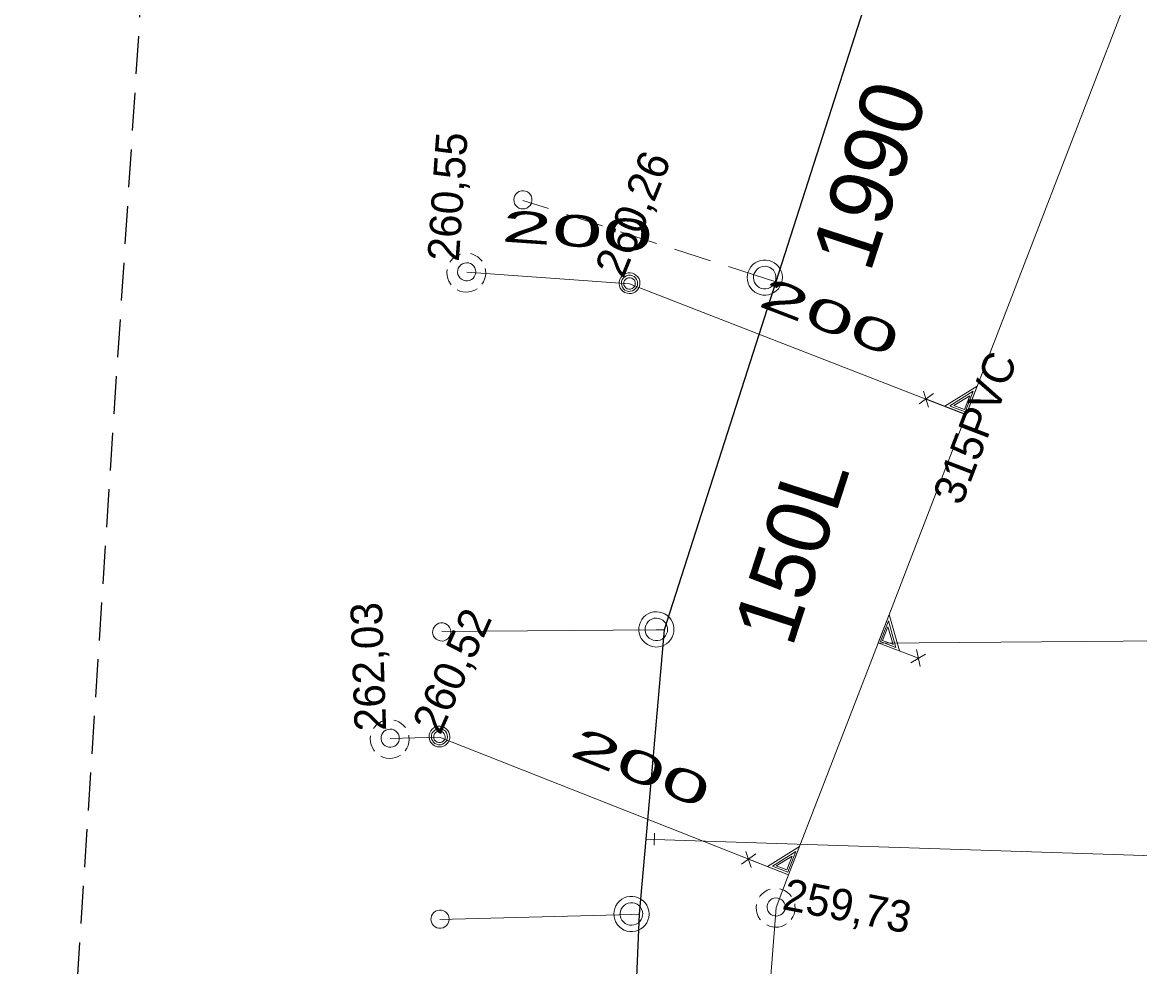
# Model space of a CAD drawing. Extents: x -732074 to -731966, y -1048695 to -1047982.
# Drawn here: x -732054.59 to -732026.25, y -1048030.06 to -1048006.11 of the extents above; entities that cross this region are included whole.
import ezdxf

# ---------------------------------------------------------------- set-up
doc = ezdxf.new("R2010")
doc.units = 0
doc.header["$LTSCALE"] = 0.32
doc.linetypes.add('MEDIUM_DASHED', pattern=[4.5, 3, -1.5])
doc.layers.add('1', color=7, linetype='Continuous')
for name, color, linetype, lineweight in [('18', 7, 'Continuous', 13), ('20', 7, 'Continuous', 13), ('49', 7, 'Continuous', 13), ('63', 7, 'MEDIUM_DASHED', 25), ('8', 7, 'Continuous', 13)]:
    doc.layers.add(name, color=color, linetype=linetype, lineweight=lineweight)

msp = doc.modelspace()

# ---------------------------------------------------------------- linework, layer by layer
at = {"layer": '18'}
for p, q in [((-732031.842, -1048015.786), (-732031.481, -1048015.527)), ((-732031.733, -1048015.465), (-732031.602, -1048015.874)), ((-732031.814, -1048022.451), (-732031.909, -1048022.017)), ((-732031.682, -1048022.14), (-732032.053, -1048022.355)), ((-732036.237, -1048027.14), (-732036.106, -1048027.549)), ((-732036.346, -1048027.461), (-732035.985, -1048027.202))]:
    msp.add_line(p, q, dxfattribs=at)
for points in [[(-732043.473, -1048011.987), (-732043.544, -1048012.015), (-732043.61, -1048012.054), (-732043.671, -1048012.102), (-732043.722, -1048012.159), (-732043.745, -1048012.193)], [(-732042.931, -1048012.17), (-732042.982, -1048012.112), (-732043.039, -1048012.062), (-732043.105, -1048012.021), (-732043.176, -1048011.992), (-732043.225, -1048011.978)], [(-732043.818, -1048012.379), (-732043.823, -1048012.456), (-732043.818, -1048012.533), (-732043.801, -1048012.608), (-732043.772, -1048012.679), (-732043.732, -1048012.745), (-732043.717, -1048012.767)], [(-732042.936, -1048012.756), (-732042.896, -1048012.691), (-732042.865, -1048012.621), (-732042.845, -1048012.546), (-732042.838, -1048012.47), (-732042.843, -1048012.393), (-732042.848, -1048012.358)], [(-732043.559, -1048012.896), (-732043.49, -1048012.927), (-732043.414, -1048012.946), (-732043.338, -1048012.953), (-732043.262, -1048012.948), (-732043.186, -1048012.931), (-732043.115, -1048012.903), (-732043.054, -1048012.868)], [(-732031.67, -1048015.661), (-732030.648, -1048016.056), (-732030.37, -1048015.337), (-732031.187, -1048015.848)], [(-732031.058, -1048015.843), (-732030.67, -1048015.993), (-732030.467, -1048015.465), (-732031.059, -1048015.842)], [(-732030.963, -1048015.829), (-732030.692, -1048015.934), (-732030.558, -1048015.588), (-732030.964, -1048015.831)], [(-732031.86, -1048022.242), (-732032.881, -1048021.848), (-732032.604, -1048021.13), (-732032.342, -1048022.056)], [(-732032.435, -1048021.967), (-732032.822, -1048021.817), (-732032.618, -1048021.289), (-732032.433, -1048021.968)], [(-732032.495, -1048021.893), (-732032.768, -1048021.788), (-732032.634, -1048021.441), (-732032.496, -1048021.894)], [(-732045.413, -1048023.817), (-732045.484, -1048023.845), (-732045.551, -1048023.884), (-732045.611, -1048023.932), (-732045.662, -1048023.989), (-732045.686, -1048024.023)], [(-732044.872, -1048024), (-732044.922, -1048023.942), (-732044.98, -1048023.892), (-732045.045, -1048023.851), (-732045.116, -1048023.822), (-732045.165, -1048023.808)], [(-732045.758, -1048024.209), (-732045.764, -1048024.286), (-732045.759, -1048024.363), (-732045.742, -1048024.438), (-732045.713, -1048024.509), (-732045.673, -1048024.575), (-732045.657, -1048024.597)], [(-732044.877, -1048024.586), (-732044.836, -1048024.521), (-732044.805, -1048024.451), (-732044.786, -1048024.376), (-732044.778, -1048024.3), (-732044.783, -1048024.223), (-732044.789, -1048024.188)], [(-732045.5, -1048024.726), (-732045.43, -1048024.757), (-732045.355, -1048024.776), (-732045.279, -1048024.783), (-732045.202, -1048024.778), (-732045.127, -1048024.761), (-732045.055, -1048024.733), (-732044.995, -1048024.698)], [(-732036.174, -1048027.336), (-732035.152, -1048027.731), (-732034.874, -1048027.012), (-732035.691, -1048027.523)], [(-732035.562, -1048027.518), (-732035.174, -1048027.668), (-732034.971, -1048027.14), (-732035.563, -1048027.517)], [(-732035.467, -1048027.504), (-732035.196, -1048027.609), (-732035.062, -1048027.263), (-732035.468, -1048027.506)], [(-732035.622, -1048028.097), (-732035.693, -1048028.125), (-732035.76, -1048028.164), (-732035.82, -1048028.212), (-732035.871, -1048028.269), (-732035.895, -1048028.303)], [(-732035.081, -1048028.28), (-732035.131, -1048028.222), (-732035.189, -1048028.172), (-732035.254, -1048028.131), (-732035.325, -1048028.102), (-732035.374, -1048028.088)], [(-732035.967, -1048028.489), (-732035.973, -1048028.566), (-732035.968, -1048028.643), (-732035.951, -1048028.718), (-732035.922, -1048028.789), (-732035.882, -1048028.855), (-732035.866, -1048028.877)], [(-732035.086, -1048028.866), (-732035.045, -1048028.801), (-732035.014, -1048028.731), (-732034.995, -1048028.656), (-732034.987, -1048028.58), (-732034.992, -1048028.503), (-732034.998, -1048028.468)], [(-732035.709, -1048029.006), (-732035.639, -1048029.037), (-732035.564, -1048029.056), (-732035.488, -1048029.063), (-732035.411, -1048029.058), (-732035.336, -1048029.041), (-732035.264, -1048029.013), (-732035.204, -1048028.978)]]:
    msp.add_lwpolyline(points, dxfattribs=at)
for points in [[(-732043.088, -1048012.439), (-732043.095, -1048012.387), (-732043.112, -1048012.337), (-732043.141, -1048012.293), (-732043.179, -1048012.256), (-732043.223, -1048012.229), (-732043.274, -1048012.213), (-732043.326, -1048012.208), (-732043.377, -1048012.215), (-732043.426, -1048012.234), (-732043.47, -1048012.264), (-732043.505, -1048012.303), (-732043.532, -1048012.348), (-732043.546, -1048012.399), (-732043.549, -1048012.451), (-732043.541, -1048012.503), (-732043.521, -1048012.551), (-732043.49, -1048012.594), (-732043.451, -1048012.629), (-732043.404, -1048012.653), (-732043.353, -1048012.667), (-732043.301, -1048012.669), (-732043.25, -1048012.659), (-732043.201, -1048012.637), (-732043.159, -1048012.605), (-732043.127, -1048012.565), (-732043.103, -1048012.518), (-732043.09, -1048012.467)], [(-732038.926, -1048012.727), (-732038.931, -1048012.671), (-732038.948, -1048012.618), (-732038.977, -1048012.569), (-732039.016, -1048012.528), (-732039.061, -1048012.496), (-732039.114, -1048012.474), (-732039.169, -1048012.463), (-732039.225, -1048012.465), (-732039.279, -1048012.478), (-732039.33, -1048012.503), (-732039.375, -1048012.538), (-732039.411, -1048012.581), (-732039.436, -1048012.631), (-732039.451, -1048012.686), (-732039.453, -1048012.742), (-732039.445, -1048012.797), (-732039.424, -1048012.85), (-732039.392, -1048012.896), (-732039.352, -1048012.935), (-732039.304, -1048012.965), (-732039.252, -1048012.984), (-732039.196, -1048012.991), (-732039.139, -1048012.987), (-732039.085, -1048012.97), (-732039.036, -1048012.943), (-732038.995, -1048012.905), (-732038.962, -1048012.86), (-732038.938, -1048012.809), (-732038.926, -1048012.754)], [(-732038.985, -1048012.73), (-732038.99, -1048012.681), (-732039.009, -1048012.635), (-732039.036, -1048012.594), (-732039.073, -1048012.561), (-732039.117, -1048012.539), (-732039.166, -1048012.527), (-732039.215, -1048012.527), (-732039.262, -1048012.539), (-732039.306, -1048012.562), (-732039.343, -1048012.595), (-732039.372, -1048012.636), (-732039.389, -1048012.683), (-732039.394, -1048012.732), (-732039.387, -1048012.781), (-732039.37, -1048012.827), (-732039.342, -1048012.867), (-732039.304, -1048012.9), (-732039.261, -1048012.922), (-732039.212, -1048012.934), (-732039.163, -1048012.933), (-732039.115, -1048012.921), (-732039.071, -1048012.897), (-732039.034, -1048012.864), (-732039.007, -1048012.823), (-732038.99, -1048012.776)], [(-732039.044, -1048012.734), (-732039.049, -1048012.692), (-732039.066, -1048012.654), (-732039.095, -1048012.623), (-732039.129, -1048012.6), (-732039.169, -1048012.589), (-732039.212, -1048012.589), (-732039.252, -1048012.601), (-732039.286, -1048012.624), (-732039.313, -1048012.656), (-732039.33, -1048012.694), (-732039.335, -1048012.735), (-732039.33, -1048012.777), (-732039.311, -1048012.814), (-732039.284, -1048012.846), (-732039.247, -1048012.868), (-732039.208, -1048012.879), (-732039.166, -1048012.878), (-732039.125, -1048012.865), (-732039.092, -1048012.842), (-732039.065, -1048012.809), (-732039.049, -1048012.771)], [(-732045.029, -1048024.269), (-732045.035, -1048024.217), (-732045.053, -1048024.167), (-732045.081, -1048024.123), (-732045.119, -1048024.086), (-732045.164, -1048024.059), (-732045.214, -1048024.043), (-732045.266, -1048024.038), (-732045.318, -1048024.045), (-732045.367, -1048024.064), (-732045.411, -1048024.094), (-732045.446, -1048024.133), (-732045.472, -1048024.178), (-732045.487, -1048024.229), (-732045.49, -1048024.281), (-732045.482, -1048024.333), (-732045.461, -1048024.381), (-732045.431, -1048024.424), (-732045.391, -1048024.459), (-732045.345, -1048024.483), (-732045.294, -1048024.497), (-732045.242, -1048024.499), (-732045.19, -1048024.489), (-732045.142, -1048024.467), (-732045.1, -1048024.435), (-732045.067, -1048024.395), (-732045.043, -1048024.348), (-732045.031, -1048024.297)], [(-732043.746, -1048024.227), (-732043.752, -1048024.171), (-732043.769, -1048024.118), (-732043.798, -1048024.069), (-732043.836, -1048024.028), (-732043.882, -1048023.996), (-732043.934, -1048023.974), (-732043.989, -1048023.963), (-732044.045, -1048023.965), (-732044.1, -1048023.978), (-732044.151, -1048024.003), (-732044.195, -1048024.038), (-732044.231, -1048024.081), (-732044.256, -1048024.131), (-732044.271, -1048024.186), (-732044.274, -1048024.242), (-732044.265, -1048024.297), (-732044.244, -1048024.35), (-732044.213, -1048024.396), (-732044.173, -1048024.435), (-732044.125, -1048024.465), (-732044.072, -1048024.484), (-732044.016, -1048024.491), (-732043.96, -1048024.487), (-732043.906, -1048024.47), (-732043.857, -1048024.443), (-732043.815, -1048024.405), (-732043.782, -1048024.36), (-732043.759, -1048024.309), (-732043.747, -1048024.254)], [(-732043.805, -1048024.23), (-732043.811, -1048024.181), (-732043.829, -1048024.135), (-732043.857, -1048024.094), (-732043.894, -1048024.061), (-732043.938, -1048024.039), (-732043.986, -1048024.027), (-732044.035, -1048024.027), (-732044.083, -1048024.039), (-732044.127, -1048024.062), (-732044.164, -1048024.095), (-732044.192, -1048024.136), (-732044.209, -1048024.183), (-732044.215, -1048024.232), (-732044.208, -1048024.281), (-732044.19, -1048024.327), (-732044.162, -1048024.367), (-732044.125, -1048024.4), (-732044.081, -1048024.422), (-732044.032, -1048024.434), (-732043.983, -1048024.433), (-732043.935, -1048024.421), (-732043.892, -1048024.397), (-732043.855, -1048024.364), (-732043.827, -1048024.323), (-732043.811, -1048024.276)], [(-732043.864, -1048024.234), (-732043.87, -1048024.192), (-732043.887, -1048024.154), (-732043.915, -1048024.123), (-732043.95, -1048024.1), (-732043.99, -1048024.089), (-732044.032, -1048024.089), (-732044.072, -1048024.101), (-732044.107, -1048024.124), (-732044.134, -1048024.156), (-732044.151, -1048024.194), (-732044.156, -1048024.235), (-732044.15, -1048024.277), (-732044.132, -1048024.314), (-732044.104, -1048024.346), (-732044.068, -1048024.368), (-732044.028, -1048024.379), (-732043.986, -1048024.378), (-732043.946, -1048024.365), (-732043.912, -1048024.342), (-732043.885, -1048024.309), (-732043.869, -1048024.271)], [(-732035.238, -1048028.549), (-732035.244, -1048028.497), (-732035.262, -1048028.447), (-732035.29, -1048028.403), (-732035.328, -1048028.366), (-732035.373, -1048028.339), (-732035.423, -1048028.323), (-732035.475, -1048028.318), (-732035.527, -1048028.325), (-732035.576, -1048028.344), (-732035.62, -1048028.374), (-732035.655, -1048028.413), (-732035.681, -1048028.458), (-732035.696, -1048028.509), (-732035.699, -1048028.561), (-732035.691, -1048028.613), (-732035.67, -1048028.661), (-732035.64, -1048028.704), (-732035.6, -1048028.739), (-732035.554, -1048028.763), (-732035.503, -1048028.777), (-732035.451, -1048028.779), (-732035.399, -1048028.769), (-732035.351, -1048028.747), (-732035.309, -1048028.715), (-732035.276, -1048028.675), (-732035.252, -1048028.628), (-732035.24, -1048028.577)]]:
    msp.add_lwpolyline(points, close=True, dxfattribs=at)
at = {"layer": '20'}
for points in [[(-732035.469, -1048028.56), (-732035.152, -1048027.738), (-732032.882, -1048021.854), (-732030.648, -1048016.063), (-732026.359, -1048004.95)], [(-732035.469, -1048028.56), (-732035.152, -1048027.738), (-732032.882, -1048021.854), (-732030.648, -1048016.063), (-732026.359, -1048004.95)], [(-732053.775, -1048039.372), (-732045.426, -1048038.914), (-732043.129, -1048038.788), (-732036.239, -1048038.41), (-732035.469, -1048028.56)], [(-732053.775, -1048039.372), (-732045.426, -1048038.914), (-732043.129, -1048038.788), (-732036.239, -1048038.41), (-732035.469, -1048028.56)]]:
    msp.add_lwpolyline(points, dxfattribs=at)
at = {"layer": '49'}
for p, q in [((-732043.32, -1048012.45), (-732039.19, -1048012.74)), ((-732043.32, -1048012.45), (-732039.19, -1048012.74)), ((-732039.19, -1048012.74), (-732030.648, -1048016.063)), ((-732039.19, -1048012.74), (-732030.648, -1048016.063)), ((-732015.73, -1048021.73), (-732032.882, -1048021.854)), ((-732015.73, -1048021.73), (-732032.882, -1048021.854))]:
    msp.add_line(p, q, dxfattribs=at)
msp.add_lwpolyline([(-732045.26, -1048024.28), (-732044.01, -1048024.24), (-732035.152, -1048027.738)], dxfattribs=at)
msp.add_lwpolyline([(-732045.26, -1048024.28), (-732044.01, -1048024.24), (-732035.152, -1048027.738)], dxfattribs=at)
at = {"layer": '63'}
msp.add_lwpolyline([(-732054.592, -1048051.964), (-732050.316, -1047986.054), (-732050.315, -1047986.052), (-732050.315, -1047986.05), (-732050.314, -1047986.048), (-732050.312, -1047986.047), (-732050.311, -1047986.046), (-732050.309, -1047986.045), (-732050.307, -1047986.044), (-732021.867, -1047982.159), (-732021.865, -1047982.159), (-732021.863, -1047982.159), (-732021.861, -1047982.16), (-732021.859, -1047982.161), (-732021.857, -1047982.163), (-732021.856, -1047982.164), (-732006.169, -1048015.219), (-732006.168, -1048015.221), (-732006.168, -1048015.223), (-732006.168, -1048015.226), (-732014.559, -1048054.287)], dxfattribs=at)
at = {"layer": '8', "linetype": 'MEDIUM_DASHED'}
for p, q in [((-732035.761, -1048012.597), (-732041.897, -1048010.626)), ((-732035.475, -1048012.689), (-732035.761, -1048012.597))]:
    msp.add_line(p, q, dxfattribs=at)
at = {"layer": '8'}
for p, q in [((-732038.51, -1048021.52), (-732043.954, -1048021.564)), ((-732038.309, -1048021.518), (-732038.51, -1048021.52)), ((-732038.774, -1048026.833), (-732038.559, -1048026.84)), ((-732038.563, -1048026.985), (-732038.553, -1048026.681)), ((-732038.559, -1048026.84), (-732022.559, -1048027.36)), ((-732039.14, -1048028.74), (-732043.997, -1048028.871)), ((-732038.94, -1048028.735), (-732039.14, -1048028.74))]:
    msp.add_line(p, q, dxfattribs=at)
at = {"layer": '8', "lineweight": 25}
msp.add_lwpolyline([(-732033.399, -1047999.11), (-732033.26, -1048005.79), (-732035.475, -1048012.689), (-732038.309, -1048021.518), (-732038.774, -1048026.833), (-732038.94, -1048028.735), (-732039.3, -1048037.077)], dxfattribs=at)
at = {"layer": '8'}
for points in [[(-732041.673, -1048010.685), (-732041.663, -1048010.634), (-732041.665, -1048010.581), (-732041.678, -1048010.53), (-732041.703, -1048010.483), (-732041.738, -1048010.444), (-732041.78, -1048010.413), (-732041.828, -1048010.393), (-732041.88, -1048010.383), (-732041.932, -1048010.387), (-732041.984, -1048010.402), (-732042.029, -1048010.428), (-732042.067, -1048010.463), (-732042.097, -1048010.507), (-732042.116, -1048010.556), (-732042.124, -1048010.608), (-732042.119, -1048010.66), (-732042.104, -1048010.71), (-732042.076, -1048010.755), (-732042.04, -1048010.792), (-732041.995, -1048010.821), (-732041.946, -1048010.839), (-732041.894, -1048010.845), (-732041.842, -1048010.839), (-732041.792, -1048010.821), (-732041.748, -1048010.793), (-732041.711, -1048010.756), (-732041.684, -1048010.711)], [(-732035.332, -1048012.722), (-732035.315, -1048012.651), (-732035.311, -1048012.578), (-732035.318, -1048012.505), (-732035.337, -1048012.435), (-732035.367, -1048012.368), (-732035.407, -1048012.307), (-732035.457, -1048012.254), (-732035.516, -1048012.209), (-732035.58, -1048012.175), (-732035.65, -1048012.151), (-732035.722, -1048012.14), (-732035.796, -1048012.14), (-732035.867, -1048012.152), (-732035.936, -1048012.176), (-732036.001, -1048012.211), (-732036.059, -1048012.255), (-732036.109, -1048012.31), (-732036.149, -1048012.37), (-732036.179, -1048012.437), (-732036.198, -1048012.508), (-732036.204, -1048012.58), (-732036.199, -1048012.653), (-732036.182, -1048012.725), (-732036.154, -1048012.792), (-732036.115, -1048012.854), (-732036.066, -1048012.908), (-732036.01, -1048012.955), (-732035.946, -1048012.991), (-732035.877, -1048013.017), (-732035.805, -1048013.03), (-732035.732, -1048013.032), (-732035.659, -1048013.022), (-732035.589, -1048013), (-732035.524, -1048012.967), (-732035.465, -1048012.923), (-732035.413, -1048012.872), (-732035.372, -1048012.811), (-732035.34, -1048012.746)], [(-732035.485, -1048012.673), (-732035.473, -1048012.616), (-732035.473, -1048012.557), (-732035.484, -1048012.5), (-732035.508, -1048012.446), (-732035.54, -1048012.398), (-732035.583, -1048012.358), (-732035.633, -1048012.327), (-732035.689, -1048012.307), (-732035.746, -1048012.299), (-732035.805, -1048012.303), (-732035.862, -1048012.319), (-732035.913, -1048012.345), (-732035.959, -1048012.382), (-732035.996, -1048012.428), (-732036.023, -1048012.479), (-732036.04, -1048012.536), (-732036.044, -1048012.594), (-732036.036, -1048012.652), (-732036.016, -1048012.707), (-732035.986, -1048012.758), (-732035.946, -1048012.8), (-732035.898, -1048012.834), (-732035.845, -1048012.858), (-732035.788, -1048012.87), (-732035.729, -1048012.871), (-732035.672, -1048012.859), (-732035.618, -1048012.835), (-732035.571, -1048012.802), (-732035.531, -1048012.759), (-732035.5, -1048012.709)], [(-732038.062, -1048021.543), (-732038.062, -1048021.469), (-732038.075, -1048021.397), (-732038.099, -1048021.328), (-732038.134, -1048021.264), (-732038.178, -1048021.206), (-732038.232, -1048021.156), (-732038.293, -1048021.117), (-732038.36, -1048021.086), (-732038.43, -1048021.068), (-732038.504, -1048021.061), (-732038.577, -1048021.066), (-732038.648, -1048021.084), (-732038.715, -1048021.112), (-732038.777, -1048021.151), (-732038.832, -1048021.2), (-732038.877, -1048021.257), (-732038.913, -1048021.321), (-732038.939, -1048021.389), (-732038.952, -1048021.461), (-732038.954, -1048021.535), (-732038.944, -1048021.607), (-732038.922, -1048021.676), (-732038.889, -1048021.742), (-732038.845, -1048021.801), (-732038.793, -1048021.852), (-732038.733, -1048021.894), (-732038.668, -1048021.926), (-732038.597, -1048021.946), (-732038.524, -1048021.955), (-732038.451, -1048021.952), (-732038.379, -1048021.936), (-732038.311, -1048021.909), (-732038.248, -1048021.872), (-732038.192, -1048021.825), (-732038.145, -1048021.769), (-732038.107, -1048021.707), (-732038.081, -1048021.639), (-732038.065, -1048021.568)], [(-732038.223, -1048021.53), (-732038.224, -1048021.472), (-732038.238, -1048021.415), (-732038.262, -1048021.362), (-732038.297, -1048021.315), (-732038.34, -1048021.275), (-732038.391, -1048021.246), (-732038.447, -1048021.228), (-732038.505, -1048021.221), (-732038.563, -1048021.227), (-732038.62, -1048021.245), (-732038.671, -1048021.273), (-732038.715, -1048021.31), (-732038.751, -1048021.357), (-732038.777, -1048021.41), (-732038.791, -1048021.466), (-732038.794, -1048021.525), (-732038.784, -1048021.583), (-732038.763, -1048021.638), (-732038.731, -1048021.686), (-732038.69, -1048021.729), (-732038.642, -1048021.76), (-732038.587, -1048021.783), (-732038.53, -1048021.793), (-732038.472, -1048021.792), (-732038.414, -1048021.779), (-732038.361, -1048021.754), (-732038.314, -1048021.719), (-732038.276, -1048021.675), (-732038.247, -1048021.625), (-732038.229, -1048021.569)], [(-732044.183, -1048021.575), (-732044.177, -1048021.627), (-732044.158, -1048021.677), (-732044.13, -1048021.721), (-732044.092, -1048021.757), (-732044.047, -1048021.784), (-732043.996, -1048021.799), (-732043.944, -1048021.804), (-732043.892, -1048021.796), (-732043.844, -1048021.777), (-732043.8, -1048021.747), (-732043.765, -1048021.707), (-732043.74, -1048021.662), (-732043.725, -1048021.611), (-732043.723, -1048021.559), (-732043.731, -1048021.507), (-732043.752, -1048021.459), (-732043.783, -1048021.416), (-732043.823, -1048021.382), (-732043.869, -1048021.358), (-732043.92, -1048021.345), (-732043.972, -1048021.343), (-732044.024, -1048021.354), (-732044.072, -1048021.376), (-732044.114, -1048021.408), (-732044.147, -1048021.449), (-732044.17, -1048021.496), (-732044.182, -1048021.547)], [(-732038.693, -1048028.717), (-732038.701, -1048028.644), (-732038.72, -1048028.573), (-732038.751, -1048028.507), (-732038.793, -1048028.447), (-732038.843, -1048028.393), (-732038.901, -1048028.35), (-732038.966, -1048028.317), (-732039.036, -1048028.293), (-732039.108, -1048028.282), (-732039.182, -1048028.283), (-732039.254, -1048028.296), (-732039.323, -1048028.32), (-732039.386, -1048028.355), (-732039.444, -1048028.401), (-732039.494, -1048028.455), (-732039.533, -1048028.516), (-732039.563, -1048028.584), (-732039.581, -1048028.654), (-732039.587, -1048028.727), (-732039.581, -1048028.8), (-732039.563, -1048028.871), (-732039.535, -1048028.938), (-732039.495, -1048029), (-732039.446, -1048029.054), (-732039.389, -1048029.099), (-732039.325, -1048029.135), (-732039.256, -1048029.16), (-732039.184, -1048029.173), (-732039.111, -1048029.174), (-732039.038, -1048029.164), (-732038.968, -1048029.141), (-732038.903, -1048029.107), (-732038.844, -1048029.064), (-732038.794, -1048029.011), (-732038.752, -1048028.95), (-732038.721, -1048028.885), (-732038.701, -1048028.814), (-732038.693, -1048028.742)], [(-732038.854, -1048028.721), (-732038.861, -1048028.663), (-732038.881, -1048028.607), (-732038.91, -1048028.557), (-732038.95, -1048028.514), (-732038.997, -1048028.479), (-732039.051, -1048028.456), (-732039.108, -1048028.443), (-732039.167, -1048028.443), (-732039.224, -1048028.454), (-732039.278, -1048028.477), (-732039.326, -1048028.511), (-732039.366, -1048028.553), (-732039.397, -1048028.602), (-732039.418, -1048028.658), (-732039.426, -1048028.715), (-732039.423, -1048028.774), (-732039.407, -1048028.831), (-732039.381, -1048028.883), (-732039.344, -1048028.928), (-732039.299, -1048028.966), (-732039.247, -1048028.993), (-732039.191, -1048029.009), (-732039.133, -1048029.014), (-732039.075, -1048029.006), (-732039.019, -1048028.988), (-732038.969, -1048028.958), (-732038.926, -1048028.918), (-732038.892, -1048028.871), (-732038.868, -1048028.817), (-732038.856, -1048028.76)], [(-732043.765, -1048028.853), (-732043.772, -1048028.801), (-732043.792, -1048028.751), (-732043.821, -1048028.708), (-732043.86, -1048028.672), (-732043.905, -1048028.646), (-732043.956, -1048028.632), (-732044.008, -1048028.628), (-732044.06, -1048028.637), (-732044.108, -1048028.657), (-732044.151, -1048028.688), (-732044.185, -1048028.728), (-732044.21, -1048028.774), (-732044.224, -1048028.825), (-732044.225, -1048028.877), (-732044.216, -1048028.929), (-732044.194, -1048028.976), (-732044.163, -1048029.019), (-732044.122, -1048029.052), (-732044.075, -1048029.075), (-732044.024, -1048029.088), (-732043.972, -1048029.088), (-732043.92, -1048029.077), (-732043.872, -1048029.054), (-732043.831, -1048029.021), (-732043.799, -1048028.98), (-732043.777, -1048028.932), (-732043.766, -1048028.881)]]:
    msp.add_lwpolyline(points, close=True, dxfattribs=at)

# ---------------------------------------------------------------- texts
at = {"layer": '1'}
for s, height, rotation, p in [('1990', 1.6, 72, (-732033.086, -1048012.491)), ('260,55', 0.8, 86, (-732043.52, -1048012.192)), ('260,26', 0.8, 68, (-732039.348, -1048012.63)), ('315PVC', 0.8, 69, (-732030.768, -1048018.393)), ('150L', 1.6, 72, (-732035.063, -1048021.996)), ('262,03', 0.8, 92, (-732045.36, -1048024.076)), ('260,52', 0.8, 66, (-732043.993, -1048024.212)), ('259,73', 0.8, 349, (-732035.344, -1048028.6))]:
    msp.add_text(s, height=height, rotation=rotation, dxfattribs=at).set_placement(p)
for rotation, width, p in [(356, 2.15, (-732042.455, -1048011.667)), (339, 2.05, (-732035.96, -1048013.294)), (338, 2.05, (-732040.743, -1048024.698))]:
    msp.add_text('200 ', height=0.8, rotation=rotation, dxfattribs=dict(at, width=width)).set_placement(p)

doc.saveas('drawing.dxf')
